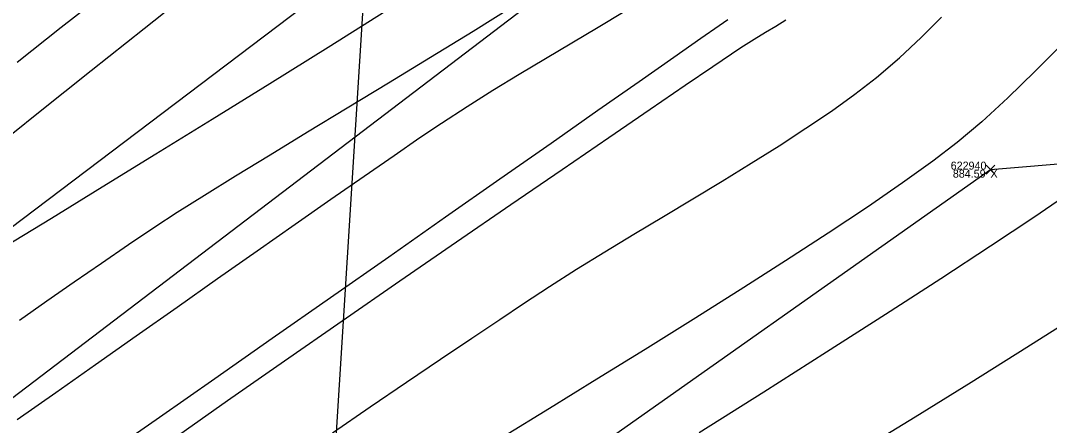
# Model space of a CAD drawing. Extents: x 1957117 to 1971063, y 701601 to 715861.
# Drawn here: x 1968144.29 to 1968189.28, y 710521.94 to 710539.63 of the extents above; entities that cross this region are included whole.
import ezdxf

# ---------------------------------------------------------------- set-up
doc = ezdxf.new("R2010")
doc.units = 0
for name, color, linetype in [('AP_X_Lights', 7, 'Continuous'), ('DT_X_Contour_Major', 7, 'Continuous'), ('DT_X_Contour_Minor', 7, 'Continuous'), ('DT_X_TIN_Hull', 7, 'Continuous'), ('DV_X_Section_VMS_Line', 7, 'Continuous'), ('PV_P_Shoulder', 7, 'Continuous'), ('RS_Raster1', 7, 'Continuous'), ('RW_X_Esmt_RR', 7, 'Continuous'), ('RW_X_Fee_RW', 7, 'Continuous'), ('SC_Scratch1', 7, 'Continuous'), ('SC_Shading5', 7, 'Continuous')]:
    doc.layers.add(name, color=color, linetype=linetype)

msp = doc.modelspace()

# ---------------------------------------------------------------- linework, layer by layer
at = {"layer": 'AP_X_Lights'}
for p, q in [((1968186.507, 710532.918), (1968186.895, 710533.308)), ((1968186.507, 710533.308), (1968186.895, 710532.918))]:
    msp.add_line(p, q, dxfattribs=at)
at = {"layer": 'DT_X_Contour_Major'}
for points in [[(1968147.945, 710540.797), (1968146.066, 710539.318), (1968144.138, 710537.796)], [(1968147.945, 710540.797), (1968146.066, 710539.318), (1968144.138, 710537.796)], [(1968144.236, 710526.529), (1968145.439, 710527.374), (1968146.638, 710528.211), (1968147.828, 710529.033), (1968149.005, 710529.837), (1968150.167, 710530.617), (1968151.143, 710531.252), (1968152.326, 710531.998), (1968153.688, 710532.84), (1968155.202, 710533.766), (1968156.84, 710534.761), (1968158.573, 710535.813), (1968160.375, 710536.907), (1968162.218, 710538.031), (1968164.074, 710539.17), (1968165.915, 710540.311)], [(1968144.236, 710526.529), (1968145.439, 710527.374), (1968146.638, 710528.211), (1968147.828, 710529.033), (1968149.005, 710529.837), (1968150.167, 710530.617), (1968151.143, 710531.252), (1968152.326, 710531.998), (1968153.688, 710532.84), (1968155.202, 710533.766), (1968156.84, 710534.761), (1968158.573, 710535.813), (1968160.375, 710536.907), (1968162.218, 710538.031), (1968164.074, 710539.17), (1968165.915, 710540.311)], [(1968189.874, 710538.638), (1968188.647, 710537.399), (1968187.459, 710536.249), (1968186.321, 710535.207), (1968185.241, 710534.292), (1968184.178, 710533.476), (1968182.859, 710532.532), (1968181.321, 710531.48), (1968179.6, 710530.337), (1968177.732, 710529.125), (1968175.751, 710527.861), (1968173.694, 710526.566), (1968171.597, 710525.258), (1968169.494, 710523.957), (1968167.423, 710522.681), (1968165.419, 710521.451)], [(1968189.874, 710538.638), (1968188.647, 710537.399), (1968187.459, 710536.249), (1968186.321, 710535.207), (1968185.241, 710534.292), (1968184.178, 710533.476), (1968182.859, 710532.532), (1968181.321, 710531.48), (1968179.6, 710530.337), (1968177.732, 710529.125), (1968175.751, 710527.861), (1968173.694, 710526.566), (1968171.597, 710525.258), (1968169.494, 710523.957), (1968167.423, 710522.681), (1968165.419, 710521.451)]]:
    msp.add_lwpolyline(points, dxfattribs=at)
at = {"layer": 'DT_X_Contour_Minor'}
for points in [[(1968143.608, 710529.759), (1968145.637, 710531), (1968147.851, 710532.355), (1968150.208, 710533.803), (1968152.668, 710535.319), (1968155.19, 710536.881), (1968157.734, 710538.465), (1968160.259, 710540.048), (1968162.725, 710541.607), (1968165.09, 710543.118), (1968167.315, 710544.559), (1968169.358, 710545.907), (1968171.18, 710547.137), (1968172.739, 710548.228), (1968173.995, 710549.155), (1968175.199, 710550.118), (1968176.612, 710551.312), (1968178.206, 710552.707), (1968179.954, 710554.275), (1968181.829, 710555.987), (1968183.803, 710557.813), (1968185.849, 710559.725), (1968187.941, 710561.693), (1968190.05, 710563.689)], [(1968143.608, 710529.759), (1968145.637, 710531), (1968147.851, 710532.355), (1968150.208, 710533.803), (1968152.668, 710535.319), (1968155.19, 710536.881), (1968157.734, 710538.465), (1968160.259, 710540.048), (1968162.725, 710541.607), (1968165.09, 710543.118), (1968167.315, 710544.559), (1968169.358, 710545.907), (1968171.18, 710547.137), (1968172.739, 710548.228), (1968173.995, 710549.155), (1968175.199, 710550.118), (1968176.612, 710551.312), (1968178.206, 710552.707), (1968179.954, 710554.275), (1968181.829, 710555.987), (1968183.803, 710557.813), (1968185.849, 710559.725), (1968187.941, 710561.693), (1968190.05, 710563.689)], [(1968215.102, 710549.28), (1968213.155, 710546.995), (1968211.204, 710544.732), (1968209.285, 710542.54), (1968207.434, 710540.467), (1968205.69, 710538.563), (1968204.088, 710536.876), (1968202.666, 710535.454), (1968201.461, 710534.346), (1968200.273, 710533.385), (1968198.787, 710532.279), (1968197.042, 710531.05), (1968195.08, 710529.72), (1968192.939, 710528.309), (1968190.661, 710526.84), (1968188.286, 710525.335), (1968185.854, 710523.814), (1968183.406, 710522.299), (1968180.981, 710520.813)], [(1968215.102, 710549.28), (1968213.155, 710546.995), (1968211.204, 710544.732), (1968209.285, 710542.54), (1968207.434, 710540.467), (1968205.69, 710538.563), (1968204.088, 710536.876), (1968202.666, 710535.454), (1968201.461, 710534.346), (1968200.273, 710533.385), (1968198.787, 710532.279), (1968197.042, 710531.05), (1968195.08, 710529.72), (1968192.939, 710528.309), (1968190.661, 710526.84), (1968188.286, 710525.335), (1968185.854, 710523.814), (1968183.406, 710522.299), (1968180.981, 710520.813)], [(1968151.951, 710541.068), (1968149.687, 710539.268), (1968147.38, 710537.433), (1968145.074, 710535.596), (1968142.813, 710533.792)], [(1968151.951, 710541.068), (1968149.687, 710539.268), (1968147.38, 710537.433), (1968145.074, 710535.596), (1968142.813, 710533.792)], [(1968144.146, 710522.197), (1968145.826, 710523.377), (1968147.567, 710524.602), (1968149.344, 710525.852), (1968151.13, 710527.109), (1968152.901, 710528.353), (1968154.631, 710529.567), (1968156.293, 710530.731), (1968157.863, 710531.827), (1968159.313, 710532.835), (1968160.619, 710533.737), (1968161.754, 710534.514), (1968162.694, 710535.146), (1968163.812, 710535.874), (1968164.945, 710536.584), (1968166.088, 710537.279), (1968167.237, 710537.966), (1968168.39, 710538.648), (1968169.541, 710539.332), (1968170.688, 710540.021)], [(1968144.146, 710522.197), (1968145.826, 710523.377), (1968147.567, 710524.602), (1968149.344, 710525.852), (1968151.13, 710527.109), (1968152.901, 710528.353), (1968154.631, 710529.567), (1968156.293, 710530.731), (1968157.863, 710531.827), (1968159.313, 710532.835), (1968160.619, 710533.737), (1968161.754, 710534.514), (1968162.694, 710535.146), (1968163.812, 710535.874), (1968164.945, 710536.584), (1968166.088, 710537.279), (1968167.237, 710537.966), (1968168.39, 710538.648), (1968169.541, 710539.332), (1968170.688, 710540.021)], [(1968148.061, 710520.694), (1968150.359, 710522.298), (1968152.787, 710523.994), (1968155.298, 710525.749), (1968157.847, 710527.531), (1968160.386, 710529.308), (1968162.87, 710531.046), (1968165.253, 710532.713), (1968167.489, 710534.277), (1968169.531, 710535.706), (1968171.333, 710536.966), (1968172.849, 710538.026), (1968174.033, 710538.852), (1968174.839, 710539.413), (1968175.221, 710539.675)], [(1968148.061, 710520.694), (1968150.359, 710522.298), (1968152.787, 710523.994), (1968155.298, 710525.749), (1968157.847, 710527.531), (1968160.386, 710529.308), (1968162.87, 710531.046), (1968165.253, 710532.713), (1968167.489, 710534.277), (1968169.531, 710535.706), (1968171.333, 710536.966), (1968172.849, 710538.026), (1968174.033, 710538.852), (1968174.839, 710539.413), (1968175.221, 710539.675)], [(1968150.951, 710521.34), (1968153.345, 710523.02), (1968155.829, 710524.753), (1968158.356, 710526.507), (1968160.88, 710528.252), (1968163.355, 710529.957), (1968165.733, 710531.591), (1968167.969, 710533.123), (1968170.016, 710534.523), (1968171.827, 710535.758), (1968173.355, 710536.799), (1968174.555, 710537.615), (1968175.379, 710538.174), (1968175.782, 710538.445), (1968176.365, 710538.819), (1968176.869, 710539.119), (1968177.322, 710539.386), (1968177.753, 710539.662)], [(1968150.951, 710521.34), (1968153.345, 710523.02), (1968155.829, 710524.753), (1968158.356, 710526.507), (1968160.88, 710528.252), (1968163.355, 710529.957), (1968165.733, 710531.591), (1968167.969, 710533.123), (1968170.016, 710534.523), (1968171.827, 710535.758), (1968173.355, 710536.799), (1968174.555, 710537.615), (1968175.379, 710538.174), (1968175.782, 710538.445), (1968176.365, 710538.819), (1968176.869, 710539.119), (1968177.322, 710539.386), (1968177.753, 710539.662)], [(1968157.927, 710521.617), (1968159.583, 710522.747), (1968161.169, 710523.823), (1968162.659, 710524.83), (1968164.025, 710525.751), (1968165.244, 710526.57), (1968166.288, 710527.269), (1968167.417, 710528.008), (1968168.606, 710528.759), (1968169.842, 710529.52), (1968171.11, 710530.289), (1968172.398, 710531.063), (1968173.69, 710531.839), (1968174.973, 710532.615), (1968176.234, 710533.389), (1968177.459, 710534.158), (1968178.633, 710534.92), (1968179.743, 710535.673), (1968180.775, 710536.413), (1968181.716, 710537.139), (1968182.729, 710537.999), (1968183.674, 710538.88), (1968184.567, 710539.778)], [(1968157.927, 710521.617), (1968159.583, 710522.747), (1968161.169, 710523.823), (1968162.659, 710524.83), (1968164.025, 710525.751), (1968165.244, 710526.57), (1968166.288, 710527.269), (1968167.417, 710528.008), (1968168.606, 710528.759), (1968169.842, 710529.52), (1968171.11, 710530.289), (1968172.398, 710531.063), (1968173.69, 710531.839), (1968174.973, 710532.615), (1968176.234, 710533.389), (1968177.459, 710534.158), (1968178.633, 710534.92), (1968179.743, 710535.673), (1968180.775, 710536.413), (1968181.716, 710537.139), (1968182.729, 710537.999), (1968183.674, 710538.88), (1968184.567, 710539.778)], [(1968190.169, 710532.099), (1968188.597, 710531.026), (1968186.7, 710529.766), (1968184.525, 710528.345), (1968182.117, 710526.79), (1968179.524, 710525.131), (1968176.789, 710523.394), (1968173.961, 710521.606)], [(1968190.169, 710532.099), (1968188.597, 710531.026), (1968186.7, 710529.766), (1968184.525, 710528.345), (1968182.117, 710526.79), (1968179.524, 710525.131), (1968176.789, 710523.394), (1968173.961, 710521.606)]]:
    msp.add_lwpolyline(points, dxfattribs=at)
at = {"layer": 'DT_X_TIN_Hull'}
msp.add_lwpolyline([(1967790.701, 710237.171), (1967830.563, 710265.437), (1967866.912, 710291.905), (1967909.248, 710323.677), (1967954.236, 710357.056), (1967987.309, 710382.243), (1968026.034, 710416.589), (1968068.4, 710445.095), (1968105.412, 710477.355), (1968148.193, 710505.967), (1968186.701, 710533.113), (1968240.547, 710537.613), (1968267.568, 710594.426), (1968303.236, 710626.129), (1968349.097, 710658.6), (1968381.997, 710683.606), (1968426.001, 710717.018), (1968464.516, 710750.461), (1968504.959, 710777.529), (1968545.689, 710813.171), (1968619.784, 710884.079)], dxfattribs=at)
at = {"layer": 'DV_X_Section_VMS_Line'}
msp.add_lwpolyline([(1967938.63, 707015.18), (1968270.517, 712317.428)], dxfattribs=at)
at = {"layer": 'RW_X_Esmt_RR'}
msp.add_line((1967272.347, 709859.903), (1968456.675, 710761.138), dxfattribs=at)
at = {"layer": 'RW_X_Fee_RW'}
msp.add_lwpolyline([(1963881.046, 707276.431), (1964172.578, 707701.964), (1964668.324, 708419.582), (1964735.207, 708501.875), (1964966.496, 708718.802), (1965107.468, 708816.338), (1965585.552, 709094.216), (1966091.861, 709326.705), (1966247.281, 709386.816), (1966633.174, 709551.737), (1966943.202, 709670.565), (1967172.032, 709812.662), (1967935.697, 710373.174), (1968346.714, 710683.963), (1968484.345, 710796.182), (1968743.632, 711067.038), (1968903.937, 711275.819), (1969041.222, 711501.316), (1969638.166, 712572.015), (1970019.077, 713196.718)], dxfattribs=at)
at = {"layer": 'SC_Shading5'}
for points in [[(1963589.678, 706586.994), (1963626.625, 706689.548), (1963651.76, 706746.832), (1963668.09, 706778.596), (1963682.768, 706805.402), (1963734.424, 706911.594), (1963826.849, 707116.717), (1963877.258, 707215.645), (1963964.981, 707354.472), (1964070.526, 707509.355), (1964132.574, 707601.994), (1964163.9, 707642.169), (1964191.2, 707685.167), (1964278.98, 707807.131), (1964326.11, 707874.364), (1964396.427, 707968.962), (1964508.519, 708133.679), (1964655.588, 708336.552), (1964745.319, 708429.172), (1964840.327, 708522.317), (1964988.178, 708660.245), (1965089.796, 708739.041), (1965251.743, 708835.216), (1965415.807, 708922.048), (1965866.2, 709149.38), (1966173.543, 709294.131), (1966283.627, 709338.196), (1966534.003, 709419.214), (1966689.084, 709471.266), (1967008.468, 709641.817), (1967166.677, 709750.124), (1967422.113, 709931.083), (1967818.707, 710198.831), (1968187.021, 710459.852), (1968360.589, 710592.493), (1968496.543, 710707.847), (1968606.427, 710809.378), (1968733.391, 710937.091), (1968807.28, 711025.4), (1968843.008, 711077.094), (1968863.233, 711106.099), (1968909.747, 711171.311), (1968974.133, 711279.559), (1969130.932, 711546.915), (1969247.433, 711744.686), (1969402.714, 712016.424), (1969505.287, 712191.789), (1969666.311, 712460.805), (1969771.586, 712639.896), (1969880.058, 712820.917), (1969964.994, 712955.706), (1969990.005, 713000.084), (1970030.065, 713068.479)], [(1963609.915, 706579.703), (1963646.615, 706681.572), (1963671.193, 706737.585), (1963687.092, 706768.511), (1963701.884, 706795.526), (1963753.906, 706902.469), (1963846.249, 707107.41), (1963895.973, 707204.994), (1963982.966, 707342.667), (1964088.35, 707497.312), (1964150.015, 707589.379), (1964181.502, 707629.761), (1964209.024, 707673.109), (1964296.517, 707794.674), (1964343.552, 707861.772), (1964413.958, 707956.489), (1964526.123, 708121.313), (1964672.104, 708322.686), (1964760.576, 708414.006), (1964855.195, 708506.77), (1965002.134, 708643.847), (1965101.925, 708721.226), (1965262.272, 708816.451), (1965425.685, 708902.939), (1965875.63, 709130.044), (1966182.13, 709274.398), (1966290.944, 709317.954), (1966540.737, 709398.785), (1966697.632, 709451.445), (1967019.644, 709623.399), (1967178.971, 709732.471), (1967434.35, 709913.39), (1967830.945, 710181.14), (1968199.774, 710442.525), (1968374.086, 710575.735), (1968510.806, 710691.739), (1968621.36, 710793.889), (1968749.296, 710922.58), (1968824.413, 711012.355), (1968860.678, 711064.827), (1968880.812, 711093.701), (1968927.778, 711159.547), (1968992.655, 711268.62), (1969149.476, 711536.015), (1969266.039, 711733.891), (1969421.336, 712005.657), (1969523.8, 712180.835), (1969684.812, 712449.831), (1969790.084, 712628.917), (1969898.385, 712809.653), (1969983.474, 712944.685), (1970008.657, 712989.367), (1970048.626, 713057.607)]]:
    msp.add_spline(points, degree=3, dxfattribs=at)

# ---------------------------------------------------------------- texts
at = {"layer": 'PV_P_Shoulder'}
msp.add_text('884.59', height=0.35, dxfattribs=at).set_placement((1968185.056, 710532.763))
at = {"layer": 'RS_Raster1'}
msp.add_text('622940', height=0.35, dxfattribs=at).set_placement((1968184.962, 710533.113))
at = {"layer": 'SC_Scratch1'}
msp.add_text('X', height=0.35, dxfattribs=at).set_placement((1968186.701, 710532.763))

doc.saveas('drawing.dxf')
